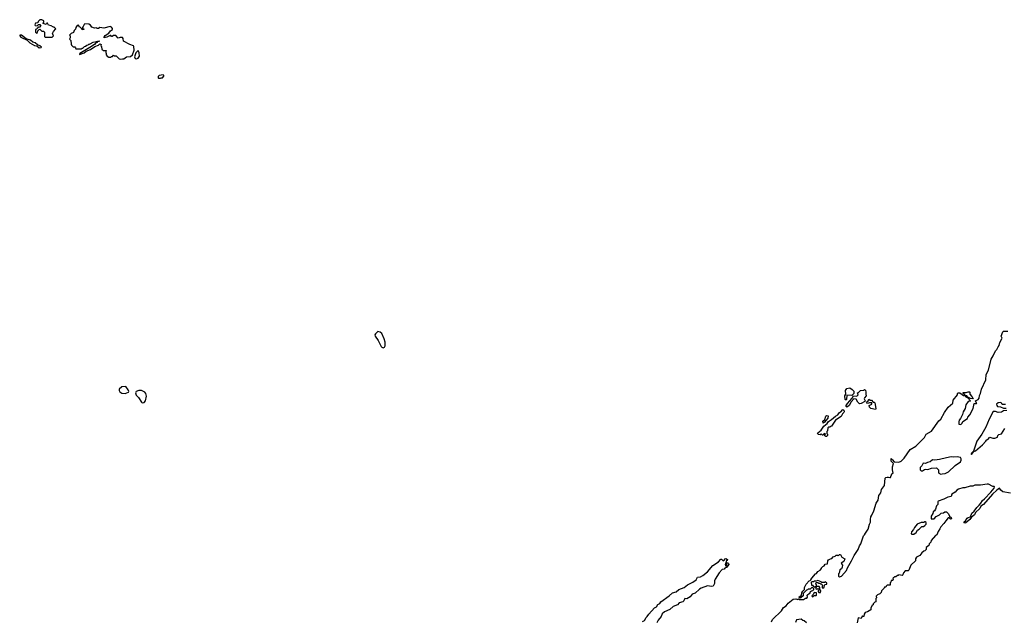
# Model space of a CAD drawing. Extents: x 1966327 to 2147849, y 395140 to 552178.
# Tile 265 of 316: x 2071838 to 2086296, y 532979 to 541810. Entities that reach past the tile are written whole.
import ezdxf

# ---------------------------------------------------------------- set-up
doc = ezdxf.new("R2010")
doc.units = 0

msp = doc.modelspace()

# ---------------------------------------------------------------- linework, layer by layer
at = {"layer": '0CON20XD'}
for points in [[(2072212, 541552), (2072315, 541552), (2072332, 541575), (2072320, 541605), (2072333, 541637), (2072368, 541675), (2072345, 541700), (2072335, 541700), (2072302, 541722), (2072262, 541732), (2072245, 541760), (2072235, 541760), (2072225, 541740), (2072183, 541753), (2072180, 541765), (2072190, 541775), (2072190, 541795), (2072165, 541810), (2072135, 541810), (2072110, 541785), (2072110, 541775), (2072098, 541762), (2072072, 541758), (2072060, 541735), (2072063, 541723), (2072095, 541720), (2072115, 541740), (2072135, 541740), (2072150, 541715), (2072135, 541700), (2072115, 541700), (2072105, 541690), (2072092, 541688), (2072088, 541672), (2072072, 541668), (2072070, 541625), (2072082, 541612), (2072098, 541622), (2072102, 541648), (2072122, 541668), (2072135, 541670), (2072162, 541642), (2072185, 541640), (2072200, 541625), (2072200, 541565), (2072212, 541552)], [(2073315, 541230), (2073345, 541234), (2073365, 541237), (2073405, 541263), (2073465, 541271), (2073494, 541295), (2073518, 541365), (2073515, 541418), (2073507, 541427), (2073455, 541444), (2073360, 541495), (2073356, 541535), (2073345, 541549), (2073315, 541550), (2073285, 541540), (2073247, 541577), (2073214, 541576), (2073195, 541562), (2073185, 541562), (2073178, 541578), (2073165, 541580), (2073117, 541553), (2073080, 541545), (2073078, 541555), (2073094, 541576), (2073145, 541610), (2073171, 541649), (2073200, 541665), (2073202, 541682), (2073185, 541702), (2073165, 541708), (2073075, 541688), (2073015, 541697), (2072995, 541680), (2072975, 541680), (2072965, 541690), (2072938, 541688), (2072895, 541700), (2072875, 541730), (2072855, 541742), (2072795, 541750), (2072782, 541738), (2072772, 541708), (2072760, 541695), (2072762, 541682), (2072775, 541680), (2072780, 541665), (2072755, 541660), (2072748, 541678), (2072725, 541700), (2072710, 541705), (2072705, 541730), (2072682, 541725), (2072663, 541697), (2072657, 541673), (2072635, 541650), (2072626, 541624), (2072592, 541608), (2072570, 541585), (2072580, 541575), (2072580, 541545), (2072570, 541525), (2072590, 541505), (2072593, 541453), (2072600, 541435), (2072625, 541410), (2072645, 541410), (2072658, 541398), (2072660, 541380), (2072745, 541380), (2072755, 541390), (2072765, 541390), (2072790, 541415), (2072805, 541420), (2072823, 541437), (2072845, 541440), (2072855, 541450), (2072865, 541450), (2072872, 541458), (2072915, 541478), (2073005, 541500), (2073005, 541492), (2072980, 541490), (2072970, 541475), (2072955, 541470), (2072935, 541448), (2072868, 541402), (2072720, 541315), (2072715, 541300), (2072786, 541324), (2072812, 541348), (2072875, 541372), (2072942, 541418), (2072993, 541437), (2073015, 541457), (2073032, 541445), (2073030, 541425), (2073040, 541415), (2073042, 541372), (2073055, 541370), (2073065, 541360), (2073108, 541358), (2073100, 541345), (2073100, 541325), (2073107, 541317), (2073108, 541295), (2073120, 541275), (2073145, 541262), (2073175, 541260), (2073185, 541270), (2073198, 541272), (2073215, 541290), (2073225, 541280), (2073255, 541280), (2073296, 541236), (2073315, 541230)], [(2072125, 541398), (2072155, 541400), (2072158, 541405), (2072132, 541425), (2072099, 541439), (2072065, 541468), (2072032, 541482), (2071998, 541508), (2071931, 541531), (2071865, 541583), (2071840, 541585), (2071838, 541575), (2071854, 541554), (2071945, 541508), (2071985, 541470), (2072053, 541433), (2072087, 541427), (2072125, 541398)], [(2073555, 541234), (2073578, 541245), (2073597, 541275), (2073592, 541322), (2073575, 541357), (2073544, 541325), (2073524, 541266), (2073535, 541239), (2073555, 541234)], [(2073905, 540950), (2073913, 540957), (2073935, 540958), (2073955, 540980), (2073955, 540990), (2073945, 541000), (2073885, 540990), (2073873, 540977), (2073870, 540955), (2073875, 540950), (2073905, 540950)], [(2077175, 536993), (2077195, 537003), (2077204, 537025), (2077203, 537075), (2077191, 537125), (2077154, 537205), (2077133, 537223), (2077095, 537232), (2077060, 537200), (2077054, 537185), (2077057, 537165), (2077101, 537101), (2077145, 537013), (2077155, 537001), (2077175, 536993)], [(2083455, 533588), (2083468, 533615), (2083525, 533678), (2083538, 533682), (2083555, 533710), (2083592, 533728), (2083610, 533755), (2083610, 533765), (2083630, 533785), (2083650, 533795), (2083665, 533818), (2083697, 533823), (2083702, 533865), (2083715, 533882), (2083745, 533898), (2083765, 533900), (2083785, 533928), (2083810, 533935), (2083825, 533950), (2083845, 533950), (2083855, 533940), (2083875, 533960), (2083888, 533958), (2083912, 533922), (2083952, 533895), (2083938, 533855), (2083900, 533835), (2083903, 533823), (2083920, 533805), (2083916, 533774), (2083905, 533750), (2083880, 533735), (2083872, 533688), (2083860, 533675), (2083863, 533643), (2083875, 533630), (2083905, 533640), (2083979, 533725), (2083991, 533765), (2084054, 533865), (2084090, 533945), (2084150, 534035), (2084167, 534085), (2084188, 534115), (2084230, 534235), (2084245, 534248), (2084256, 534275), (2084296, 534334), (2084314, 534405), (2084331, 534435), (2084329, 534475), (2084337, 534515), (2084351, 534539), (2084381, 534599), (2084414, 534715), (2084441, 534759), (2084454, 534826), (2084484, 534865), (2084494, 534916), (2084534, 534975), (2084545, 535078), (2084555, 535089), (2084575, 535096), (2084596, 535096), (2084615, 535088), (2084625, 535092), (2084645, 535142), (2084666, 535155), (2084654, 535205), (2084656, 535245), (2084668, 535298), (2084635, 535332), (2084632, 535368), (2084655, 535350), (2084678, 535318), (2084745, 535313), (2084780, 535330), (2084827, 535373), (2084915, 535501), (2084998, 535552), (2085122, 535678), (2085149, 535725), (2085225, 535771), (2085335, 535922), (2085364, 535945), (2085416, 536045), (2085469, 536125), (2085538, 536182), (2085547, 536225), (2085607, 536303), (2085608, 536325), (2085616, 536334), (2085642, 536332), (2085694, 536294), (2085720, 536290), (2085716, 536306), (2085692, 536325), (2085691, 536339), (2085735, 536339), (2085765, 536350), (2085785, 536350), (2085790, 536345), (2085790, 536315), (2085820, 536279), (2085838, 536245), (2085801, 536251), (2085761, 536271), (2085745, 536288), (2085720, 536290), (2085732, 536275), (2085759, 536259), (2085798, 536215), (2085795, 536210), (2085764, 536206), (2085733, 536157), (2085720, 536105), (2085690, 536055), (2085680, 536015), (2085654, 535956), (2085635, 535930), (2085628, 535905), (2085630, 535875), (2085655, 535870), (2085675, 535890), (2085687, 535913), (2085756, 535954), (2085762, 535975), (2085788, 536012), (2085839, 536105), (2085853, 536177), (2085885, 536178), (2085892, 536185), (2085882, 536192), (2085872, 536215), (2085914, 536235), (2085928, 536255), (2085931, 536295), (2085948, 536325), (2085963, 536387), (2086024, 536525), (2086028, 536602), (2086064, 536666), (2086104, 536826), (2086132, 536875), (2086165, 536950), (2086185, 536970), (2086205, 537010), (2086222, 537028), (2086228, 537072), (2086262, 537135), (2086250, 537165), (2086273, 537227), (2086285, 537240), (2086345, 537240)], [(2073385, 536324), (2073436, 536344), (2073440, 536355), (2073430, 536375), (2073396, 536426), (2073335, 536423), (2073298, 536385), (2073297, 536365), (2073308, 536348), (2073335, 536329), (2073385, 536324)], [(2083965, 536230), (2083960, 536235), (2083960, 536255), (2083952, 536265), (2083953, 536287), (2083970, 536315), (2083962, 536365), (2083985, 536398), (2084025, 536408), (2084063, 536383), (2084085, 536358), (2084088, 536325), (2084057, 536293), (2083982, 536298), (2083980, 536235), (2083975, 536232), (2083965, 536230)], [(2073638, 536188), (2073665, 536192), (2073687, 536215), (2073698, 536285), (2073692, 536322), (2073677, 536345), (2073625, 536367), (2073585, 536367), (2073550, 536355), (2073540, 536335), (2073549, 536299), (2073580, 536265), (2073625, 536198), (2073638, 536188)], [(2083985, 536122), (2083975, 536130), (2083974, 536145), (2083991, 536175), (2084062, 536255), (2084083, 536287), (2084125, 536282), (2084135, 536288), (2084150, 536305), (2084140, 536335), (2084155, 536340), (2084183, 536367), (2084235, 536370), (2084245, 536380), (2084255, 536372), (2084263, 536345), (2084260, 536315), (2084269, 536291), (2084242, 536258), (2084240, 536245), (2084252, 536215), (2084248, 536205), (2084195, 536174), (2084175, 536171), (2084164, 536175), (2084146, 536195), (2084121, 536241), (2084084, 536246), (2084048, 536202), (2084017, 536145), (2083985, 536122)], [(2084405, 536088), (2084335, 536104), (2084316, 536125), (2084313, 536145), (2084348, 536165), (2084352, 536175), (2084348, 536188), (2084315, 536186), (2084285, 536177), (2084270, 536195), (2084296, 536214), (2084305, 536240), (2084326, 536226), (2084345, 536223), (2084368, 536198), (2084385, 536197), (2084396, 536186), (2084411, 536105), (2084405, 536088)], [(2086315, 536160), (2086265, 536160), (2086258, 536178), (2086245, 536190), (2086205, 536187), (2086183, 536165), (2086184, 536145), (2086194, 536134), (2086239, 536129), (2086285, 536110), (2086325, 536107)], [(2083685, 535690), (2083675, 535690), (2083662, 535702), (2083660, 535715), (2083670, 535725), (2083658, 535738), (2083642, 535728), (2083638, 535712), (2083625, 535710), (2083605, 535730), (2083592, 535718), (2083565, 535722), (2083553, 535735), (2083558, 535745), (2083606, 535784), (2083645, 535842), (2083696, 535884), (2083715, 535911), (2083760, 535940), (2083815, 535991), (2083849, 536011), (2083874, 536046), (2083895, 536056), (2083925, 536090), (2083938, 536078), (2083943, 536055), (2083938, 536042), (2083918, 536025), (2083898, 535985), (2083816, 535934), (2083758, 535842), (2083745, 535840), (2083735, 535830), (2083715, 535830), (2083702, 535818), (2083700, 535775), (2083690, 535765), (2083690, 535735), (2083700, 535725), (2083700, 535705), (2083685, 535690)], [(2083635, 535890), (2083630, 535915), (2083658, 535942), (2083675, 535990), (2083685, 535998), (2083710, 535995), (2083705, 535960), (2083656, 535904), (2083635, 535890)], [(2086335, 536074), (2086285, 536071), (2086255, 536048), (2086205, 536046), (2086165, 536059), (2086133, 536057), (2086072, 535945), (2086025, 535827), (2085968, 535725), (2085893, 535625), (2085842, 535478), (2085812, 535445), (2085810, 535435), (2085815, 535430), (2085850, 535470), (2085875, 535483), (2085975, 535570), (2086026, 535624), (2086035, 535640), (2086045, 535650), (2086055, 535650), (2086085, 535680), (2086125, 535668), (2086155, 535668), (2086195, 535680), (2086202, 535708), (2086215, 535720), (2086255, 535730), (2086302, 535808)], [(2085365, 535140), (2085385, 535144), (2085425, 535150), (2085475, 535173), (2085575, 535268), (2085651, 535319), (2085664, 535345), (2085662, 535365), (2085652, 535382), (2085605, 535396), (2085555, 535388), (2085515, 535392), (2085445, 535381), (2085345, 535354), (2085275, 535343), (2085241, 535349), (2085205, 535322), (2085168, 535312), (2085136, 535294), (2085105, 535300), (2085085, 535260), (2085060, 535235), (2085060, 535205), (2085075, 535190), (2085095, 535188), (2085123, 535207), (2085145, 535212), (2085175, 535210), (2085225, 535227), (2085302, 535232), (2085330, 535205), (2085327, 535167), (2085334, 535154), (2085365, 535140)], [(2086385, 534860), (2086275, 534880), (2086243, 534903), (2086225, 534936), (2086184, 534906), (2086122, 534848), (2085992, 534695), (2085953, 534667), (2085936, 534635), (2085873, 534577), (2085856, 534544), (2085812, 534508), (2085791, 534475), (2085730, 534425), (2085715, 534420), (2085704, 534425), (2085705, 534439), (2085726, 534454), (2085749, 534491), (2085765, 534503), (2085798, 534512), (2085818, 534565), (2085853, 534595), (2085890, 534650), (2085928, 534682), (2085949, 534715), (2085976, 534755), (2086006, 534775), (2086100, 534875), (2086147, 534935), (2086152, 534952), (2086147, 534957), (2086125, 534959), (2086065, 534991), (2086045, 534993), (2085945, 534978), (2085865, 534978), (2085835, 534962), (2085795, 534963), (2085715, 534940), (2085685, 534940), (2085625, 534920), (2085598, 534905), (2085572, 534875), (2085523, 534845), (2085515, 534812), (2085465, 534801), (2085409, 534771), (2085326, 534744), (2085319, 534731), (2085320, 534695), (2085298, 534672), (2085284, 534626), (2085269, 534601), (2085252, 534585), (2085247, 534563), (2085222, 534525), (2085222, 534482), (2085267, 534483), (2085295, 534520), (2085345, 534540), (2085370, 534565), (2085405, 534570), (2085424, 534586), (2085445, 534586), (2085476, 534556), (2085492, 534522), (2085515, 534504), (2085522, 534485), (2085505, 534481), (2085485, 534500), (2085471, 534499), (2085437, 534455)], [(2085437, 534455), (2085410, 534415), (2085362, 534365), (2085350, 534335), (2085323, 534297), (2085305, 534250), (2085283, 534237), (2085222, 534165), (2085217, 534143), (2085192, 534115), (2085188, 534092), (2085150, 534065), (2085148, 534032), (2085128, 534012), (2085115, 534010), (2085084, 533986), (2085053, 533947), (2085007, 533923), (2084992, 533895), (2084990, 533865), (2084922, 533805), (2084895, 533730), (2084885, 533720), (2084842, 533718), (2084815, 533690), (2084807, 533663), (2084797, 533653), (2084745, 533660), (2084735, 533650), (2084725, 533650), (2084705, 533630), (2084685, 533630), (2084675, 533620), (2084662, 533618), (2084660, 533605), (2084670, 533595), (2084655, 533580), (2084632, 533578), (2084630, 533555), (2084620, 533545), (2084618, 533512), (2084575, 533510), (2084560, 533495), (2084558, 533482), (2084535, 533480), (2084530, 533465), (2084492, 533428), (2084488, 533402), (2084468, 533382), (2084435, 533370), (2084412, 533348), (2084420, 533325), (2084410, 533315), (2084410, 533265), (2084392, 533258), (2084372, 533238), (2084368, 533222), (2084355, 533210), (2084338, 533175), (2084335, 533150), (2084285, 533119), (2084253, 533107), (2084238, 533085), (2084235, 533050), (2084225, 533050), (2084215, 533060), (2084203, 533047), (2084195, 533020), (2084152, 533028), (2084137, 532955)], [(2084938, 534258), (2084965, 534260), (2085000, 534285), (2085020, 534315), (2085045, 534330), (2085085, 534370), (2085107, 534373), (2085130, 534385), (2085150, 534405), (2085148, 534428), (2085135, 534440), (2085125, 534440), (2085115, 534430), (2085075, 534428), (2085018, 534405), (2084978, 534355), (2084963, 534327), (2084932, 534295), (2084930, 534265), (2084938, 534258)], [(2080981, 532975), (2081010, 532990), (2081035, 533037), (2081052, 533048), (2081076, 533085), (2081157, 533175), (2081188, 533192), (2081210, 533225), (2081235, 533242), (2081252, 533265), (2081376, 533354), (2081425, 533397), (2081476, 533414), (2081518, 533445), (2081595, 533477), (2081644, 533516), (2081724, 533556), (2081772, 533588), (2081792, 533625), (2081836, 533634), (2081869, 533651), (2081935, 533707), (2082015, 533797), (2082098, 533852), (2082135, 533892), (2082145, 533890), (2082165, 533868), (2082183, 533877), (2082195, 533898), (2082205, 533900), (2082230, 533885), (2082228, 533872), (2082210, 533865), (2082210, 533845), (2082200, 533835), (2082198, 533815), (2082202, 533792), (2082215, 533790), (2082220, 533795), (2082222, 533838), (2082235, 533840), (2082248, 533828), (2082250, 533815), (2082230, 533790), (2082225, 533772), (2082192, 533758), (2082180, 533745), (2082155, 533738), (2082111, 533689), (2082051, 533599), (2082041, 533575), (2082038, 533535), (2082019, 533495), (2081995, 533491), (2081935, 533498), (2081844, 533466), (2081818, 533452), (2081755, 533394), (2081714, 533376), (2081685, 533339), (2081635, 533309), (2081605, 533312), (2081591, 533279), (2081575, 533267), (2081519, 533251), (2081495, 533221), (2081435, 533199), (2081385, 533154), (2081304, 533116), (2081272, 533088), (2081255, 533050), (2081215, 532997), (2081195, 532956)], [(2082878, 532972), (2082892, 533005), (2083022, 533135), (2083055, 533182), (2083093, 533207), (2083122, 533245), (2083194, 533306), (2083233, 533307), (2083265, 533300), (2083275, 533310), (2083285, 533300), (2083345, 533300), (2083375, 533320), (2083395, 533320), (2083408, 533332), (2083400, 533365), (2083435, 533390), (2083445, 533390), (2083450, 533415), (2083462, 533428), (2083485, 533430), (2083500, 533445), (2083498, 533458), (2083475, 533480), (2083445, 533450), (2083415, 533450), (2083405, 533440), (2083392, 533438), (2083342, 533388), (2083340, 533355), (2083308, 533322), (2083295, 533320), (2083280, 533335), (2083318, 533362), (2083322, 533395), (2083335, 533420), (2083362, 533448), (2083360, 533475), (2083388, 533525), (2083430, 533575), (2083445, 533578), (2083455, 533588)], [(2083645, 533470), (2083662, 533518), (2083690, 533525), (2083688, 533538), (2083665, 533560), (2083655, 533550), (2083615, 533550), (2083605, 533560), (2083555, 533580), (2083535, 533570), (2083505, 533570), (2083495, 533560), (2083475, 533560), (2083458, 533552), (2083462, 533512), (2083478, 533508), (2083492, 533492), (2083515, 533480), (2083525, 533490), (2083540, 533490), (2083540, 533515), (2083530, 533525), (2083532, 533548), (2083555, 533550), (2083565, 533540), (2083585, 533540), (2083595, 533530), (2083605, 533530), (2083618, 533518), (2083630, 533505), (2083620, 533495), (2083622, 533472), (2083645, 533470)], [(2083485, 533340), (2083505, 533360), (2083535, 533360), (2083540, 533365), (2083538, 533398), (2083505, 533400), (2083495, 533380), (2083470, 533355), (2083472, 533342), (2083485, 533340)], [(2083595, 533400), (2083600, 533425), (2083590, 533435), (2083588, 533478), (2083575, 533490), (2083540, 533490), (2083530, 533475), (2083530, 533455), (2083545, 533450), (2083555, 533460), (2083568, 533458), (2083570, 533435), (2083560, 533425), (2083560, 533415), (2083573, 533403), (2083595, 533400)], [(2083390, 532955), (2083358, 532988), (2083335, 532990), (2083315, 533010), (2083245, 533000), (2083228, 532962)]]:
    msp.add_lwpolyline(points, dxfattribs=at)

doc.saveas('drawing.dxf')
